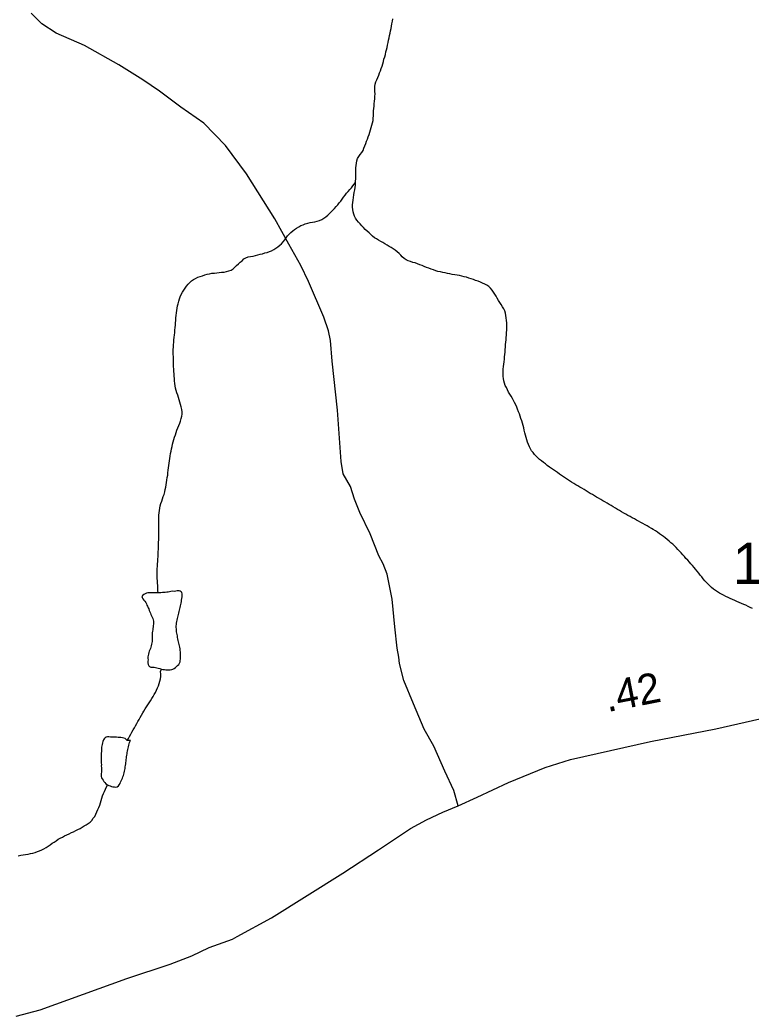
# Model space of a CAD drawing. Extents: x 1950930 to 2061844, y 904556 to 1017002.
# Drawn here: x 1975961 to 1978977, y 909967 to 914077 of the extents above; entities that cross this region are included whole.
import ezdxf

# ---------------------------------------------------------------- set-up
doc = ezdxf.new("R2010")
doc.units = 0
for name, color, linetype in [('Exist Hydrographic Creek Single Shore', 7, 'Continuous'), ('Exist Hydrographic Misc Water Feature', 7, 'Continuous'), ('Exist Road Primary US Structure Standard Bridge CELL', 7, 'Continuous'), ('Exist Road Secondary Type 51 Attributed', 7, 'Continuous'), ('Exist Road Secondary Type 51 Number Label', 7, 'Continuous')]:
    doc.layers.add(name, color=color, linetype=linetype)

msp = doc.modelspace()

# ---------------------------------------------------------------- linework, layer by layer
at = {"layer": 'Exist Hydrographic Creek Single Shore'}
for points in [[(1977345.5, 913405.3), (1977345.9, 913425.9), (1977346.4, 913435.7), (1977346.8, 913445.3), (1977346.8, 913456.3), (1977347.2, 913466), (1977348, 913476), (1977349, 913485.6), (1977351.3, 913495.4), (1977353.9, 913504.3), (1977359.3, 913513.3), (1977364.8, 913521.3), (1977371.4, 913529.3), (1977376.1, 913538.3), (1977380.2, 913547.4), (1977383.9, 913557), (1977387.2, 913566.2), (1977390.9, 913575.8), (1977394.5, 913585), (1977397.8, 913594.6), (1977401.1, 913603.5), (1977404, 913613.6), (1977407.3, 913623.2), (1977410.1, 913632.9), (1977413, 913641.9), (1977415.5, 913651.6), (1977417.5, 913661.4), (1977418.7, 913671.4), (1977419.2, 913681.1), (1977419.2, 913691.6), (1977420, 913701.6), (1977420.8, 913711.3), (1977421.6, 913721.3), (1977422.6, 913730.8), (1977423, 913740.9), (1977424.5, 913751.7), (1977425.3, 913761.3), (1977425.7, 913771.4), (1977425.5, 913781.2), (1977425.3, 913791.7), (1977425.5, 913801.5), (1977426.3, 913811.4), (1977428.8, 913821.3), (1977432.5, 913830), (1977437.4, 913839), (1977441.5, 913848.1), (1977444.8, 913857.8), (1977447.9, 913866.6), (1977451.3, 913876.6), (1977454.6, 913886.3), (1977457.3, 913895.2), (1977460.2, 913904.9), (1977462.6, 913914.7), (1977465.7, 913924.8), (1977468.6, 913934.5), (1977470.6, 913944.3), (1977472.9, 913953.3), (1977475.5, 913963.1), (1977477.6, 913972.9), (1977479.6, 913982.8), (1977481.7, 913992.6), (1977483.7, 914002.4), (1977485.8, 914011.9), (1977487.8, 914021.7), (1977489.9, 914031.6), (1977491.9, 914041.3), (1977494, 914051.1), (1977495.6, 914061.1), (1977497.7, 914070.9), (1977499.7, 914080.8)], [(1977245.1, 913284.2), (1977251.8, 913291.4), (1977258.6, 913298.9), (1977265, 913306.8), (1977271.7, 913313.9), (1977278.1, 913322.3), (1977284.4, 913329.5), (1977290.4, 913337.5), (1977296.1, 913345.6), (1977302.1, 913353.5), (1977308.6, 913361.9), (1977314.8, 913369), (1977321.8, 913376.9), (1977328.1, 913384.5), (1977334.5, 913392.4), (1977345.5, 913405.3)], [(1977968.9, 912826.4), (1977968.1, 912837), (1977967.3, 912847), (1977965.8, 912856.9), (1977963.8, 912866.6), (1977960.7, 912876), (1977957, 912885), (1977951.5, 912893.2), (1977945.9, 912902.1), (1977940.4, 912910.6), (1977935.5, 912918.7), (1977930.1, 912928.1), (1977925.2, 912936.6), (1977919.5, 912945.5), (1977914.6, 912953.6), (1977908.6, 912962.2), (1977902.3, 912969.7), (1977895.3, 912976.4), (1977887.5, 912982.5), (1977878.7, 912986.6), (1977869.2, 912990.9), (1977860.2, 912995.1), (1977850.6, 912998.6), (1977840.9, 913002.1), (1977831.7, 913005.6), (1977822.5, 913009), (1977812.9, 913011.6), (1977803.2, 913015.1), (1977793.4, 913017.1), (1977783.5, 913019.7), (1977774.1, 913021.6), (1977764.3, 913023.5), (1977754.4, 913025.5), (1977744.4, 913026.9), (1977734.5, 913028.8), (1977724.7, 913030.8), (1977714.8, 913032.6), (1977704.8, 913034.6), (1977695.6, 913037.2), (1977685.5, 913038.7), (1977675.9, 913041.8), (1977666.6, 913045.3), (1977657, 913048.3), (1977647.8, 913052.1), (1977638.4, 913055.6), (1977629.1, 913059.9), (1977619.9, 913063.3), (1977610.5, 913066.8), (1977601.2, 913070.3), (1977591.6, 913073.8), (1977581.8, 913076.4), (1977572.1, 913079.9), (1977562.9, 913082.6), (1977553.9, 913086.8), (1977545.3, 913091.7), (1977537.9, 913098.5), (1977531.5, 913105.9), (1977524.8, 913113.5), (1977517.4, 913120.3), (1977509.4, 913126.4), (1977501, 913132.1), (1977492.6, 913137.4), (1977483.5, 913142.4), (1977475.5, 913147.4), (1977466.5, 913152.8), (1977458.1, 913157.7), (1977449.1, 913162.7), (1977440.7, 913167.7), (1977431.7, 913173.1), (1977423.3, 913178), (1977415.9, 913184.8), (1977408.5, 913191.7), (1977401.1, 913198), (1977393.5, 913205.7), (1977385.7, 913212.6), (1977377.9, 913220.3), (1977370.8, 913227.4), (1977363.8, 913234.9), (1977357, 913242.5), (1977351.3, 913251), (1977345.7, 913259.2), (1977341.2, 913267.6), (1977337.9, 913275.8), (1977335.7, 913285.1), (1977333.8, 913293.9), (1977333.2, 913303.7), (1977333.2, 913313.5), (1977334.1, 913323.5), (1977334.9, 913333.6), (1977336.5, 913343.8), (1977338.4, 913354.5), (1977340, 913364.4), (1977341.8, 913375.1), (1977343.1, 913385.8), (1977344.7, 913395.3), (1977345.5, 913405.3)], [(1976593.8, 912686.5), (1976593.4, 912697.1), (1976593.4, 912706.8), (1976593.4, 912717), (1976593.8, 912726.7), (1976594, 912736.3), (1976595, 912747.2), (1976595.9, 912757.3), (1976597.1, 912766.8), (1976598.3, 912776.7), (1976599.4, 912786.3), (1976600.2, 912796.3), (1976601.2, 912807.1), (1976602, 912816.7), (1976602.6, 912826.4), (1976603.7, 912837.2), (1976604.5, 912847.2), (1976605.7, 912856.8), (1976606.5, 912867.6), (1976607.8, 912877.5), (1976609.4, 912887.5), (1976611, 912896.9), (1976613.3, 912905.9), (1976616, 912915.7), (1976618.8, 912925.4), (1976621.9, 912934.6), (1976626, 912943.3), (1976631.1, 912953.2), (1976636.3, 912961.3), (1976642, 912970.2), (1976647.9, 912978.2), (1976654.9, 912986.5), (1976661.5, 912993.6), (1976668.7, 913000.1), (1976676.2, 913005.5), (1976685.3, 913010.3), (1976694.5, 913014.9), (1976703.9, 913018.4), (1976713.8, 913021.4), (1976723.6, 913024.3), (1976733, 913027.3), (1976742.7, 913029.5), (1976752.7, 913031.2), (1976762.8, 913031.7), (1976772.6, 913033.1), (1976782.7, 913034.8), (1976792.7, 913036.1), (1976803, 913036.5), (1976812.8, 913038.8), (1976822.4, 913041.4), (1976831.5, 913044.4), (1976840.1, 913049.6), (1976847.5, 913056.2), (1976854.6, 913063.6), (1976861.8, 913070.7), (1976869.6, 913077.1), (1976877.2, 913083.3), (1976884.8, 913090.7), (1976893.2, 913095.5), (1976902.2, 913099.4), (1976911.9, 913100.8), (1976922.3, 913102.5), (1976932.2, 913104.6), (1976942, 913107.6), (1976951.6, 913109.7), (1976961.3, 913111.9), (1976970.9, 913115.4), (1976980.5, 913117.5), (1976990.2, 913121.3), (1976999.2, 913124.4), (1977008.4, 913129.1), (1977016.6, 913134.8), (1977024.6, 913140.4), (1977032.6, 913147), (1977040, 913153.1), (1977046.8, 913161), (1977052.9, 913169.4), (1977058.5, 913177.5), (1977064.6, 913185.5), (1977070.8, 913192.7), (1977077.9, 913200.1), (1977085.9, 913206.2), (1977093.5, 913212), (1977102.1, 913217.5), (1977110.8, 913223.1), (1977120, 913227.8), (1977128.8, 913231.7), (1977137.8, 913235.6), (1977148.1, 913237.7), (1977157.9, 913240.4), (1977167.3, 913241.7), (1977177.6, 913243.8), (1977187.2, 913246), (1977196.7, 913249.4), (1977205.9, 913252.9), (1977214.5, 913258.9), (1977222.9, 913264), (1977230.5, 913270.7), (1977237.9, 913277.3), (1977245.1, 913284.2)], [(1978434.8, 912052.3), (1978426, 912057.3), (1978417.3, 912062.2), (1978408.9, 912067.6), (1978399.9, 912072.6), (1978391.5, 912077.5), (1978382.9, 912082.4), (1978374.5, 912087.8), (1978365.5, 912092.8), (1978357.1, 912098.1), (1978348.4, 912103.1), (1978339.6, 912108.2), (1978331.2, 912113.5), (1978322.6, 912118.4), (1978314, 912123.3), (1978305.6, 912128.7), (1978296.8, 912133.7), (1978288.2, 912138.7), (1978279.3, 912144.1), (1978270.7, 912149.1), (1978262.3, 912154), (1978253.7, 912158.9), (1978245.3, 912164.2), (1978236.3, 912169.3), (1978228.5, 912175.3), (1978219.9, 912180.3), (1978211.5, 912186.4), (1978203.7, 912192.1), (1978195.1, 912197.5), (1978187.1, 912203.1), (1978178.9, 912209.3), (1978170.5, 912215), (1978161.6, 912220.8), (1978153.2, 912226.2), (1978145.2, 912231.8), (1978136.6, 912238.8), (1978128.6, 912244.5), (1978120.2, 912250.7), (1978112.4, 912257.5), (1978104.8, 912263.1), (1978098.1, 912269.8), (1978090.7, 912277.4), (1978084.1, 912284.1), (1978077.8, 912291.6), (1978071.8, 912299), (1978066.9, 912307.5), (1978062.4, 912315.9), (1978058.3, 912325), (1978055.2, 912334), (1978051.7, 912343.9), (1978049.1, 912353.6), (1978046.4, 912363.8), (1978044.4, 912373.4), (1978041.7, 912383.6), (1978039.4, 912393.2), (1978037, 912403.3), (1978033.9, 912413.1), (1978030.8, 912422.9), (1978027.7, 912432.4), (1978024.3, 912442.2), (1978021.2, 912451.2), (1978017.5, 912460.2), (1978013.6, 912470.2), (1978010.1, 912479.2), (1978006, 912488.3), (1978001.7, 912497.6), (1977997.2, 912506.8), (1977992.3, 912514.9), (1977987.3, 912524.1), (1977981.6, 912533), (1977976.7, 912541.5), (1977971.8, 912550.4), (1977967.5, 912559.6), (1977963.2, 912567.9), (1977959.9, 912577.8), (1977957.4, 912587.1), (1977955.8, 912597.1), (1977954.7, 912605.7), (1977954.3, 912616), (1977954.5, 912625.7), (1977955, 912636.2), (1977955.8, 912646.1), (1977956.6, 912655.8), (1977958.4, 912666.5), (1977959.3, 912676.5), (1977960.1, 912686.9), (1977961.3, 912696.9), (1977962.1, 912706.5), (1977962.5, 912716.6), (1977963.4, 912726.6), (1977964.2, 912737.1), (1977965.4, 912747), (1977966.2, 912756.6), (1977967, 912766.6), (1977967.9, 912776.2), (1977968.3, 912787.1), (1977969.1, 912796.7), (1977968.9, 912806.5), (1977968.9, 912816.6), (1977968.9, 912826.4)], [(1976530.5, 911712.4), (1976530, 911723), (1976529.6, 911732.8), (1976529.2, 911742.7), (1976528.6, 911752.5), (1976527.8, 911762.3), (1976527.2, 911772.2), (1976527, 911783.2), (1976527, 911792.9), (1976526.8, 911802.6), (1976526.8, 911812.4), (1976527.6, 911822.4), (1976528.8, 911832), (1976529.2, 911842.8), (1976530, 911852.5), (1976530.5, 911862.6), (1976530.9, 911872.3), (1976531.1, 911882), (1976531.7, 911892.9), (1976532.1, 911902.5), (1976532.3, 911912.5), (1976532.3, 911922.4), (1976533.1, 911931.9), (1976533.1, 911942.9), (1976533.5, 911952.6), (1976533.5, 911962.4), (1976533.9, 911972.4), (1976533.7, 911982.2), (1976533.9, 911992.7), (1976533.7, 912002.5), (1976533.7, 912012.6), (1976533.7, 912022.4), (1976534.1, 912032.8), (1976535, 912042.9), (1976535.8, 912052.9), (1976537.8, 912062.7), (1976539.9, 912072.2), (1976542.1, 912081.1), (1976545.6, 912091.1), (1976548.5, 912100.9), (1976551.8, 912110.5), (1976555.1, 912119.3), (1976557.9, 912129.1), (1976560.4, 912139.2), (1976562, 912149.2), (1976564.1, 912158.6), (1976565.7, 912168.5), (1976567.4, 912178.4), (1976568.6, 912188.3), (1976570.2, 912197.9), (1976571.1, 912208.6), (1976572.7, 912218.6), (1976573.9, 912228.1), (1976575.6, 912238), (1976576.8, 912247.9), (1976578, 912258), (1976579.7, 912267.4), (1976580.9, 912277.3), (1976582.5, 912287.3), (1976584.2, 912297.1), (1976586.2, 912306.6), (1976588.3, 912316.4), (1976590.7, 912326.2), (1976593.2, 912336.4), (1976596.1, 912346), (1976598.9, 912355.8), (1976601.8, 912364.7), (1976604.7, 912374.4), (1976608.6, 912384.4), (1976612.1, 912393.2), (1976615.8, 912403.1), (1976619.7, 912412.7), (1976623.1, 912421.5), (1976626.2, 912431.6), (1976628.3, 912441.5), (1976629.7, 912450.1), (1976629.7, 912460.2), (1976628.3, 912469.9), (1976626, 912479.9), (1976623.1, 912489.7), (1976620.5, 912499.8), (1976617.4, 912509.7), (1976614.7, 912518.6), (1976611.7, 912528.7), (1976608.2, 912538.6), (1976605.5, 912547.6), (1976603, 912557.6), (1976601.2, 912567.3), (1976599.8, 912577.2), (1976598.5, 912587.2), (1976598.1, 912597), (1976596.7, 912607), (1976596.3, 912616.7), (1976595.7, 912626.5), (1976595.3, 912636.4), (1976594.4, 912647), (1976594.8, 912657.1), (1976594, 912667), (1976593.8, 912676.8), (1976593.8, 912686.5)], [(1978982.7, 911647.9), (1978974.1, 911652.1), (1978965.2, 911657.1), (1978956, 911661.4), (1978947, 911664.7), (1978937.6, 911669.5), (1978927.9, 911673.7), (1978918.7, 911677.1), (1978909.7, 911681.4), (1978900.2, 911685.7), (1978891, 911689), (1978882.4, 911693.2), (1978873, 911697.5), (1978863.9, 911702.9), (1978855.3, 911707.1), (1978846.9, 911712), (1978838.3, 911717.3), (1978830.3, 911722.3), (1978822.3, 911728.3), (1978814.5, 911734.8), (1978807.6, 911741.5), (1978800.2, 911748.3), (1978793.2, 911755.1), (1978786.4, 911762.6), (1978780.1, 911770.9), (1978773.7, 911778.3), (1978767.4, 911786.2), (1978761.2, 911794.4), (1978754.7, 911801.9), (1978748.5, 911810.1), (1978742.1, 911817.6), (1978735.6, 911825.1), (1978728.8, 911832.7), (1978722.5, 911840.1), (1978715.7, 911847.6), (1978708.7, 911855.1), (1978702, 911862.7), (1978695.6, 911870.2), (1978688.8, 911877.7), (1978681.9, 911885.2), (1978675.3, 911891.9), (1978668.1, 911899.5), (1978660.7, 911906.3), (1978653.8, 911913.1), (1978646.4, 911919.8), (1978638.6, 911926.7), (1978630.8, 911933.2), (1978623.4, 911939.2), (1978615.4, 911944.8), (1978607, 911951), (1978599, 911956.6), (1978590.8, 911962.8), (1978582.4, 911968.5), (1978573.8, 911973.9), (1978565.8, 911978.8), (1978556.8, 911983.8), (1978548.4, 911989.1), (1978539.8, 911994.1), (1978530.9, 911999.1), (1978522.3, 912003.6), (1978513.3, 912008.6), (1978504.3, 912012.9), (1978495.9, 912018.3), (1978487.3, 912022.4), (1978477.8, 912027.5), (1978469.4, 912032.4), (1978460.4, 912037.8), (1978452.2, 912041.9), (1978443.2, 912047), (1978434.8, 912052.3)], [(1976403.5, 911103.5), (1976408.4, 911112.5), (1976413.2, 911120.7), (1976418.5, 911129.7), (1976423, 911138.7), (1976428.3, 911147.6), (1976433.1, 911155.4), (1976438, 911164.4), (1976442.7, 911173.4), (1976447.6, 911182.5), (1976452.5, 911190.7), (1976457.3, 911199.2), (1976461.8, 911208.3), (1976467.1, 911217.2), (1976471.8, 911225.4), (1976477.1, 911234.3), (1976482.7, 911242.4), (1976488.4, 911251.3), (1976494.2, 911259.4), (1976499.3, 911267.5), (1976504.6, 911276.5), (1976509.7, 911284.6), (1976515.1, 911293.5), (1976519.4, 911302.2), (1976523.9, 911311.2), (1976528, 911320.4), (1976531.7, 911329.9), (1976535.4, 911338.7), (1976538.2, 911348.9), (1976541.1, 911358.5), (1976542.3, 911368.4), (1976541.9, 911377.9), (1976540.3, 911388.7), (1976544.8, 911398.6)], [(1975953.6, 910628.1), (1975963.9, 910630.3), (1975973.9, 910631.9), (1975984, 910633.2), (1975994, 910635.4), (1976004.1, 910637.1), (1976013.3, 910639.3), (1976023.2, 910642.2), (1976032.6, 910645.3), (1976042, 910648.3), (1976050.8, 910652.3), (1976059.7, 910657), (1976068.3, 910662.7), (1976076.5, 910668.3), (1976085.1, 910673.8), (1976093.1, 910679.6), (1976101.3, 910684.8), (1976110.3, 910690.3), (1976118.5, 910696), (1976127.3, 910700.7), (1976136.1, 910705.5), (1976145, 910710.2), (1976154.6, 910714), (1976163.4, 910718.7), (1976172.8, 910723.9), (1976181.5, 910727.3), (1976190.9, 910732.5), (1976199.9, 910736.4), (1976208.7, 910741.1), (1976217.8, 910745.8), (1976226.2, 910751.4), (1976234.2, 910755.8), (1976242.4, 910761.6), (1976250.6, 910767.2), (1976257.3, 910774.3), (1976263.3, 910782.7), (1976269, 910790.8), (1976273.3, 910799.4), (1976278, 910809.3), (1976282.5, 910818.4), (1976286.4, 910827.1), (1976290.3, 910837), (1976293.2, 910846.8), (1976295.7, 910856.5), (1976298.3, 910865.4), (1976301.2, 910875.2), (1976305.1, 910885.1), (1976309, 910893.8), (1976313.1, 910903), (1976321.7, 910920.7)]]:
    msp.add_lwpolyline(points, dxfattribs=at)
at = {"layer": 'Exist Hydrographic Misc Water Feature'}
for points in [[(1976544.8, 911398.6), (1976550.5, 911396.8), (1976556.9, 911396.7), (1976562.6, 911395.8), (1976569, 911395.7), (1976574.5, 911395.6), (1976580.9, 911395.5), (1976587, 911396.2), (1976592, 911398.3), (1976597.1, 911400.7), (1976602, 911404.8), (1976606.5, 911409), (1976611.2, 911413.7), (1976615.8, 911417.9), (1976619, 911422.6), (1976621.3, 911428.3), (1976622.1, 911433.9), (1976622.7, 911439.5), (1976623.3, 911446.3), (1976623.5, 911451.9), (1976623.5, 911457.6), (1976622.9, 911464.2), (1976622.7, 911469.9), (1976622.3, 911475.7), (1976621.1, 911481.5), (1976620.3, 911488.2), (1976619, 911494), (1976617.4, 911499.6), (1976616.2, 911505.4), (1976614.7, 911511.3), (1976613.5, 911516.8), (1976612.3, 911522.6), (1976610.8, 911528.6), (1976610.2, 911535.1), (1976609, 911541), (1976608.2, 911546.7), (1976607.1, 911552.3), (1976606.5, 911558.8), (1976606.1, 911564.6), (1976605.7, 911570.3), (1976605.9, 911576.4), (1976606.5, 911582.7), (1976607.1, 911588.4), (1976608.6, 911594.2), (1976609.4, 911599.7), (1976610.6, 911606.5), (1976612.5, 911612.2), (1976613.3, 911617.8), (1976614.7, 911623.7), (1976616, 911629.2), (1976617.6, 911635.8), (1976619, 911641.8), (1976620.7, 911647.1), (1976622.1, 911653.1), (1976623.5, 911658.9), (1976625, 911664.3), (1976625.8, 911669.9), (1976627, 911676.6), (1976627.4, 911682.3), (1976628.5, 911688.9), (1976629.9, 911696.5), (1976630.1, 911703), (1976629.7, 911708.7), (1976628.7, 911714.6), (1976626.2, 911717.7), (1976622.3, 911720.3), (1976617, 911721.1), (1976610, 911720.6), (1976603.2, 911720.4), (1976596.3, 911719.1), (1976589.9, 911719.2), (1976583.8, 911718.5), (1976578, 911717.7), (1976571.9, 911716.2), (1976566.3, 911715.9), (1976559.8, 911714.9), (1976554, 911714.1), (1976548.5, 911713.7), (1976542.1, 911713.4), (1976530.5, 911712.4)], [(1976530.5, 911712.4), (1976524.9, 911712.4), (1976518.6, 911712.6), (1976512.6, 911712.7), (1976506.9, 911713.5), (1976500.3, 911712.9), (1976495, 911712.9), (1976488.6, 911713.1), (1976482.7, 911711.6), (1976477.3, 911709.5), (1976472, 911706.3), (1976467.3, 911703), (1976463.2, 911698.3), (1976464.4, 911693.2), (1976467.9, 911688.2), (1976471.6, 911683.2), (1976475.9, 911678.1), (1976479.4, 911673.1), (1976482.3, 911668.2), (1976484.7, 911662.6), (1976487.4, 911657.3), (1976489.9, 911651.6), (1976492.3, 911646.4), (1976494.4, 911640.7), (1976496.8, 911635.1), (1976498.7, 911629.2), (1976500.7, 911623.6), (1976503.4, 911618.3), (1976505.8, 911612.7), (1976508.3, 911607), (1976510.8, 911601.8), (1976512, 911596.4), (1976511.6, 911589.5), (1976511.2, 911583.8), (1976510.8, 911578.2), (1976510.2, 911572.7), (1976509.1, 911565.9), (1976508.5, 911560.3), (1976507.5, 911554.4), (1976506.9, 911548), (1976506.3, 911542), (1976505.8, 911536.4), (1976506.5, 911529.8), (1976506.7, 911524.1), (1976506.7, 911518.4), (1976505.8, 911511.6), (1976505.4, 911506), (1976503.6, 911500.6), (1976502.4, 911494.8), (1976500.5, 911488.9), (1976498.7, 911483.5), (1976496.8, 911477.6), (1976494.2, 911472), (1976491.9, 911466.3), (1976490.7, 911460.4), (1976489.6, 911454.9), (1976489, 911448.8), (1976488.8, 911442.4), (1976489.2, 911436.6), (1976489, 911431), (1976488.8, 911424.5), (1976489.9, 911417.9), (1976491.9, 911411.9), (1976495.6, 911408.5), (1976500.7, 911406.9), (1976507.1, 911406), (1976513.8, 911405.7), (1976520, 911404.7), (1976525.7, 911403.1), (1976531.5, 911402.2), (1976537.2, 911400.5), (1976544.8, 911398.6)], [(1976403.5, 911103.5), (1976399.2, 911107.8), (1976394.3, 911112.2), (1976389.2, 911113.8), (1976383.2, 911114.7), (1976377.5, 911115.6), (1976371.1, 911115.7), (1976365.4, 911116.6), (1976359.4, 911117), (1976353.5, 911117.1), (1976347.1, 911116.9), (1976340.8, 911117.1), (1976334.6, 911118.1), (1976327.9, 911119.1), (1976321.9, 911119.1), (1976316.2, 911117.6), (1976312.1, 911115.4), (1976308, 911111.1), (1976305.3, 911105.9), (1976302.6, 911099.8), (1976300.8, 911093.6), (1976299.4, 911087.7), (1976298.3, 911082.2), (1976297.7, 911076.1), (1976296.7, 911069.8), (1976297.1, 911064), (1976296.5, 911058.5), (1976296.3, 911051.6), (1976296.1, 911046), (1976296.3, 911039.4), (1976296.3, 911033.8), (1976296.1, 911028.1), (1976295.9, 911021.3), (1976296.3, 911015.5), (1976296.1, 911009.8), (1976296.5, 911004.2), (1976296.3, 910997.7), (1976296.5, 910992), (1976296.5, 910986.2), (1976296.5, 910979.4), (1976296.5, 910973.7), (1976295.9, 910967.3), (1976295.7, 910961.6), (1976295.9, 910955.5), (1976297.5, 910949.9), (1976300.6, 910945), (1976303.7, 910940.1), (1976307.4, 910935.1), (1976311.3, 910930), (1976314.7, 910925), (1976321.7, 910920.7)], [(1976321.7, 910920.7), (1976327.2, 910918.2), (1976332.8, 910916.6), (1976338.9, 910914.5), (1976344.5, 910912.8), (1976350.8, 910911.9), (1976356.6, 910911), (1976361.9, 910912.6), (1976367.2, 910916.6), (1976370.5, 910921.4), (1976373.6, 910926.2), (1976375.8, 910932), (1976378.5, 910937.7), (1976381, 910943.4), (1976383.6, 910948.3), (1976385.5, 910954), (1976387.5, 910959.5), (1976389.4, 910965.2), (1976391.2, 910971), (1976391.8, 910977.4), (1976393.3, 910983.4), (1976394.5, 910988.8), (1976395.1, 910994.8), (1976396.1, 911001.1), (1976397.2, 911007), (1976397.8, 911012.7), (1976398.6, 911018.6), (1976399.4, 911025), (1976399.8, 911030.6), (1976400.9, 911036.6), (1976401.5, 911042.9), (1976402.5, 911048.9), (1976403.3, 911054.4), (1976404.3, 911059.9), (1976405.8, 911066.6), (1976406.8, 911072.6), (1976408.2, 911078), (1976409.7, 911083.9), (1976410.9, 911089.8), (1976412.8, 911095.2), (1976415, 911101), (1976416.4, 911104.3), (1976403.5, 911103.5)]]:
    msp.add_lwpolyline(points, dxfattribs=at)
at = {"layer": 'Exist Road Secondary Type 51 Attributed'}
for points in [[(1977768.1, 910834.5), (1977751.3, 910896.9), (1977714, 910976.9), (1977667.9, 911080.8), (1977628.8, 911150.7), (1977584.7, 911254.7), (1977544.2, 911351.9), (1977526.7, 911421.1), (1977523.3, 911448), (1977516.5, 911484.5), (1977507.8, 911572.3), (1977497.1, 911687), (1977475.5, 911789.9), (1977458.8, 911832.5), (1977441.3, 911865.2), (1977405.6, 911956.4), (1977363.5, 912044.3), (1977340.8, 912099.6), (1977324.4, 912151.6), (1977294.8, 912203.3), (1977285.7, 912254.2), (1977271, 912466.2), (1977248.7, 912668.1), (1977242.5, 912754.2), (1977234.1, 912794.4), (1977214.5, 912850.1), (1977151.3, 912997.3), (1977119.5, 913064.1), (1977070, 913151.8), (1977011.7, 913255.8), (1976895.4, 913441.6), (1976809.4, 913559.1), (1976719, 913651.1), (1976625.1, 913717.3), (1976537.1, 913783.1), (1976467.4, 913830), (1976368.9, 913890.9), (1976227.1, 913970.9), (1976110.7, 914022.5), (1976050.6, 914060.4), (1976006.7, 914104.4)], [(1977768.1, 910834.5), (1977847.6, 910870.2), (1977976, 910930.4), (1978127.8, 910992), (1978232.6, 911025.4), (1978561.7, 911099.5), (1978831.5, 911152.3), (1979044.1, 911199.4), (1979220.6, 911234), (1979336.7, 911262.8), (1979403.6, 911277.3), (1979466.9, 911297.4), (1979515.9, 911316.8), (1979575.5, 911345.3), (1979655.2, 911395.4), (1979716.7, 911444), (1979771.4, 911494.9), (1979836.6, 911561.8)], [(1975945.4, 909966.8), (1976044.3, 909992.4), (1976401.3, 910122.2), (1976580.5, 910180.7), (1976669.8, 910215.1), (1976741.6, 910249.1), (1976837.4, 910284.4), (1976856.4, 910295), (1976998.1, 910372), (1977293.3, 910556.8), (1977440.2, 910652.1), (1977572.7, 910740.7), (1977638, 910777.1), (1977705.5, 910807.5), (1977768.1, 910834.5)]]:
    msp.add_lwpolyline(points, dxfattribs=at)

# ---------------------------------------------------------------- texts
at = {"layer": 'Exist Road Primary US Structure Standard Bridge CELL'}
msp.add_text('.42', height=125, rotation=11.0711, dxfattribs=at).set_placement((1978384.5, 911220.4))
at = {"layer": 'Exist Road Secondary Type 51 Number Label'}
msp.add_text('1103', height=170, dxfattribs=at).set_placement((1978901.4, 911749.4))

doc.saveas('drawing.dxf')
